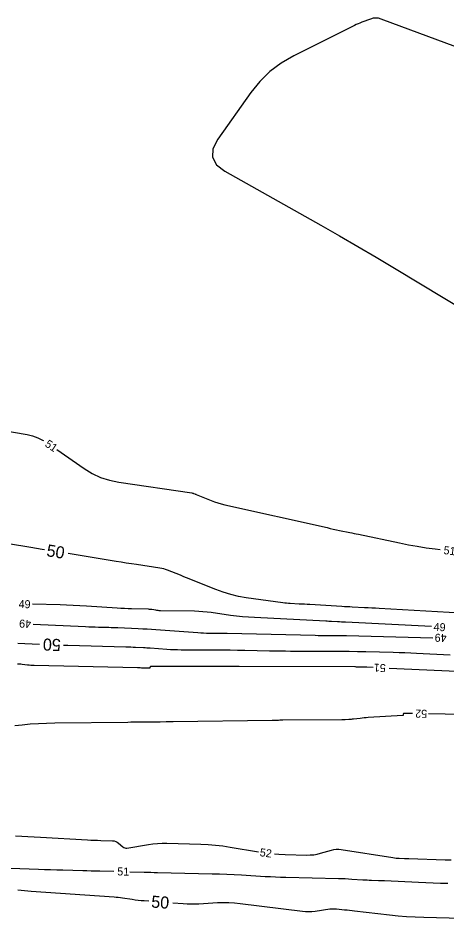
# Model space of a CAD drawing. Extents: x 2384780 to 2405861, y 547869 to 573706.
# Drawn here: x 2394515 to 2394622.3, y 552570.2 to 552795.3 of the extents above; entities that cross this region are included whole.
import ezdxf

# ---------------------------------------------------------------- set-up
doc = ezdxf.new("R2010")
doc.units = 0
doc.layers.add('Old_Level_60', color=7, linetype='Continuous')
doc.layers.add('Old_Level_61', color=7, linetype='Continuous')

msp = doc.modelspace()

# ---------------------------------------------------------------- linework, layer by layer
at = {"layer": 'Old_Level_60'}
for points in [[(2394626.69275, 552787.282), (2394605.78, 552795.059), (2394605.11225, 552795.24475), (2394604.445, 552795.30575), (2394603.778, 552795.242), (2394603.111, 552795.05325), (2394600.93325, 552794.233), (2394600.46925, 552794.05125), (2394600.01025, 552793.85775), (2394599.5565, 552793.65225), (2394599.108, 552793.43525), (2394583.921, 552785.84175), (2394580.81, 552784.0475), (2394577.9855, 552781.9185), (2394575.4475, 552779.45475), (2394573.196, 552776.65675), (2394564.90675, 552764.997), (2394563.6865, 552762.62325), (2394563.57875, 552760.499), (2394564.5835, 552758.624), (2394566.7005, 552756.9985)], [(2394566.7005, 552756.9985), (2394590.71975, 552743.514), (2394595.34975, 552740.8915), (2394599.959, 552738.23375), (2394604.548, 552735.541), (2394609.1165, 552732.81275), (2394627.805, 552721.55625), (2394629.11525, 552720.82), (2394630.46325, 552720.168), (2394631.84875, 552719.6), (2394633.27175, 552719.116), (2394639.3565, 552717.25075), (2394639.67675, 552717.18125), (2394639.99375, 552717.16925), (2394640.30775, 552717.215), (2394640.61875, 552717.31875), (2394641.6295, 552717.752), (2394641.84825, 552717.83625), (2394642.07125, 552717.904), (2394642.29875, 552717.95525), (2394642.53075, 552717.9895), (2394656.11125, 552719.4985)], [(2394510.887, 552692.32475), (2394517.266, 552691.1915), (2394518.60475, 552690.88), (2394519.88675, 552690.4315), (2394521.11225, 552689.8455), (2394521.34725, 552689.70025)], [(2394524.665, 552687.46775), (2394531.481, 552682.73675), (2394533.50275, 552681.49575), (2394535.62525, 552680.50975), (2394537.84825, 552679.77825), (2394540.17225, 552679.30175), (2394558.47075, 552676.6115), (2394558.57725, 552676.59275), (2394558.682, 552676.56775), (2394558.785, 552676.5365), (2394558.8865, 552676.49925), (2394559.215, 552676.367), (2394559.28525, 552676.33875), (2394559.35575, 552676.3105), (2394559.426, 552676.28225), (2394559.4965, 552676.254), (2394563.30375, 552674.723), (2394564.12475, 552674.412), (2394564.9565, 552674.135), (2394565.79875, 552673.892), (2394566.6515, 552673.683), (2394592.2715, 552667.9495), (2394593.04775, 552667.77725), (2394593.8245, 552667.6075), (2394594.60175, 552667.44025), (2394595.37975, 552667.2755), (2394597.92175, 552666.7415), (2394598.4665, 552666.62725), (2394599.01125, 552666.51275), (2394599.55575, 552666.3985), (2394600.1005, 552666.284), (2394610.3815, 552664.125), (2394612.5885, 552663.6855), (2394614.803, 552663.2925), (2394617.0255, 552662.94575), (2394619.2555, 552662.64525), (2394620.56425, 552662.483)], [(2394618.3965, 552643.225), (2394596.83675, 552644.2975), (2394596.3545, 552644.32225), (2394595.8725, 552644.348), (2394595.39025, 552644.375), (2394594.90825, 552644.40325), (2394593.33375, 552644.4975), (2394592.99625, 552644.51725), (2394592.659, 552644.53625), (2394592.3215, 552644.55425), (2394591.98375, 552644.5715), (2394574.1165, 552645.46475), (2394572.6195, 552645.5565), (2394571.12575, 552645.68175), (2394569.63525, 552645.84075), (2394568.14775, 552646.03325), (2394563.2945, 552646.717), (2394562.253, 552646.84725), (2394561.20925, 552646.9455), (2394560.163, 552647.01125), (2394559.114, 552647.045), (2394550.60425, 552647.1865), (2394550.30475, 552647.19725), (2394550.00625, 552647.21925), (2394549.709, 552647.25275), (2394549.41275, 552647.29775), (2394548.4465, 552647.46275), (2394548.23925, 552647.4945), (2394548.031, 552647.5185), (2394547.82225, 552647.53525), (2394547.61275, 552647.54425), (2394543.38225, 552647.65175), (2394542.476, 552647.6795), (2394541.57, 552647.717), (2394540.66475, 552647.76375), (2394539.75975, 552647.82), (2394532.07425, 552648.338), (2394530.427, 552648.44), (2394528.77875, 552648.52375), (2394527.12975, 552648.58925), (2394525.48, 552648.6365), (2394518.60375, 552648.79525)], [(2394518.7515, 552643.83625), (2394531.8845, 552643.2395), (2394532.6855, 552643.205), (2394533.4865, 552643.1745), (2394534.288, 552643.148), (2394535.08925, 552643.12525), (2394537.70775, 552643.05775), (2394538.26875, 552643.042), (2394538.8295, 552643.0235), (2394539.3905, 552643.00225), (2394539.95125, 552642.97825), (2394545.05075, 552642.74875), (2394546.14325, 552642.69575), (2394547.23525, 552642.63475), (2394548.32675, 552642.566), (2394549.418, 552642.4895), (2394559.92175, 552641.71525), (2394560.64975, 552641.668), (2394561.3785, 552641.63375), (2394562.1075, 552641.6125), (2394562.83725, 552641.604), (2394565.2215, 552641.59775), (2394565.73225, 552641.595), (2394566.24325, 552641.58975), (2394566.754, 552641.58175), (2394567.26475, 552641.57125), (2394589.25925, 552641.05875), (2394590.041, 552641.0425), (2394590.82275, 552641.03), (2394591.6045, 552641.02125), (2394592.38625, 552641.0165), (2394594.94025, 552641.00675), (2394595.4875, 552641.0035), (2394596.03475, 552640.99725), (2394596.582, 552640.98825), (2394597.12925, 552640.9765), (2394618.67625, 552640.4575)], [(2394603.80025, 552632.97875), (2394602.175, 552633.0545), (2394601.8775, 552633.0675), (2394601.58025, 552633.07875), (2394601.283, 552633.0885), (2394600.9855, 552633.0965), (2394600.0135, 552633.12), (2394599.80525, 552633.1245), (2394599.597, 552633.12775), (2394599.38875, 552633.13025), (2394599.1805, 552633.1315), (2394570.29525, 552633.24025), (2394570.24375, 552633.2405), (2394570.1925, 552633.241), (2394570.141, 552633.24175), (2394570.08975, 552633.243), (2394569.92175, 552633.24675), (2394569.88575, 552633.2475), (2394569.84975, 552633.24825), (2394569.81375, 552633.2485), (2394569.77775, 552633.24875), (2394565.56, 552633.26), (2394564.65625, 552633.262), (2394563.7525, 552633.26375), (2394562.84875, 552633.26475), (2394561.945, 552633.26525), (2394548.22, 552633.26925), (2394548.1595, 552633.26125), (2394548.10975, 552633.238), (2394548.071, 552633.199), (2394548.043, 552633.1445), (2394547.97025, 552632.941), (2394547.95075, 552632.903), (2394547.9235, 552632.876), (2394547.88875, 552632.85975), (2394547.84625, 552632.85475), (2394546.22425, 552632.87275), (2394545.87675, 552632.87725), (2394545.529, 552632.8825), (2394545.1815, 552632.889), (2394544.834, 552632.8965), (2394518.96975, 552633.49675), (2394518.558, 552633.51175), (2394518.147, 552633.537), (2394517.737, 552633.573), (2394517.3275, 552633.6195), (2394515.99175, 552633.78875), (2394515.70525, 552633.8215), (2394515.418, 552633.84675), (2394515.1305, 552633.86475), (2394514.84225, 552633.8755)], [(2394624.67, 552632.00675), (2394607.79575, 552632.79275)], [(2394613.6575, 552621.5015), (2394611.49025, 552621.5405), (2394611.421, 552621.53175), (2394611.371, 552621.50325), (2394611.34, 552621.4545), (2394611.32825, 552621.38575), (2394611.321, 552621.12825), (2394611.313, 552621.0795), (2394611.29125, 552621.04375), (2394611.25625, 552621.021), (2394611.208, 552621.011), (2394602.5165, 552620.473), (2394602.0255, 552620.43925), (2394601.53525, 552620.39925), (2394601.0455, 552620.3525), (2394600.55625, 552620.29925), (2394598.84775, 552620.102), (2394598.56075, 552620.0715), (2394598.2735, 552620.046), (2394597.98575, 552620.0255), (2394597.69775, 552620.01025), (2394596.75575, 552619.96825), (2394596.55375, 552619.96), (2394596.352, 552619.95375), (2394596.15, 552619.94925), (2394595.948, 552619.94675), (2394581.1965, 552619.81975), (2394580.935, 552619.8165), (2394580.6735, 552619.81125), (2394580.41225, 552619.80375), (2394580.15075, 552619.7945), (2394579.297, 552619.7605), (2394579.11425, 552619.75375), (2394578.93125, 552619.7485), (2394578.74825, 552619.74425), (2394578.565, 552619.7415), (2394553.79975, 552619.45125), (2394553.345, 552619.444), (2394552.8905, 552619.433), (2394552.436, 552619.41825), (2394551.98175, 552619.3995), (2394550.49775, 552619.33275), (2394550.17975, 552619.32025), (2394549.8615, 552619.3115), (2394549.5435, 552619.30675), (2394549.225, 552619.30575), (2394545.5675, 552619.315), (2394544.78375, 552619.31575), (2394544, 552619.3135), (2394543.21625, 552619.30825), (2394542.43275, 552619.30025), (2394524.16075, 552619.08), (2394522.111, 552619.033), (2394520.06375, 552618.94125), (2394518.019, 552618.80475), (2394515.97675, 552618.6235), (2394514.1435, 552618.44075)], [(2394634.31125, 552621.131), (2394617.657, 552621.42975)], [(2394514.3395, 552590.9), (2394515.9015, 552590.8175), (2394517.4635, 552590.73425), (2394519.02525, 552590.6505), (2394520.58725, 552590.56625), (2394532.34025, 552589.93025), (2394533.16475, 552589.88825), (2394533.9895, 552589.852), (2394534.8145, 552589.82125), (2394535.6395, 552589.79575), (2394538.637, 552589.714), (2394539.05025, 552589.66825), (2394539.4365, 552589.55425), (2394539.79575, 552589.37225), (2394540.128, 552589.122), (2394541.16875, 552588.19325), (2394541.40075, 552588.025), (2394541.65075, 552587.91875), (2394541.91875, 552587.874), (2394542.20475, 552587.89125), (2394547.55875, 552588.7615), (2394548.708, 552588.92075), (2394549.86075, 552589.0255), (2394551.01725, 552589.07575), (2394552.17725, 552589.0715), (2394560.72275, 552588.83975), (2394562.55075, 552588.75875), (2394564.37275, 552588.61475), (2394566.18875, 552588.408), (2394567.99875, 552588.13825), (2394575.1045, 552586.954)], [(2394579.0695, 552586.436), (2394580.2185, 552586.3465), (2394581.75575, 552586.28075), (2394587.18775, 552586.143), (2394588.06025, 552586.1535), (2394588.9245, 552586.23), (2394589.7805, 552586.37225), (2394590.628, 552586.58), (2394593.38275, 552587.36675), (2394593.975, 552587.5025), (2394594.5715, 552587.57225), (2394595.172, 552587.5765), (2394595.7765, 552587.51475), (2394608.746, 552585.49075), (2394609.13975, 552585.43525), (2394609.5345, 552585.39175), (2394609.9305, 552585.36), (2394610.32775, 552585.34025), (2394611.62675, 552585.295), (2394611.90525, 552585.28525), (2394612.18375, 552585.2755), (2394612.462, 552585.26575), (2394612.7405, 552585.256), (2394621.8255, 552584.939), (2394623.3085, 552584.918)], [(2394503.59025, 552583.1925), (2394520.07625, 552582.59975), (2394521.598, 552582.54675), (2394523.12, 552582.49675), (2394524.642, 552582.45025), (2394526.164, 552582.40675), (2394531.13625, 552582.26975), (2394532.20175, 552582.24125), (2394533.26725, 552582.2135), (2394534.33275, 552582.18725), (2394535.39825, 552582.162), (2394538.92825, 552582.08025)], [(2394542.927, 552581.979), (2394546.53925, 552581.8795), (2394547.36775, 552581.857), (2394548.1965, 552581.8355), (2394549.02525, 552581.815), (2394549.854, 552581.79525), (2394563.55625, 552581.47775), (2394565.3825, 552581.427), (2394567.208, 552581.3595), (2394569.03275, 552581.2755), (2394570.857, 552581.1745), (2394576.81475, 552580.81775), (2394578.0915, 552580.747), (2394579.369, 552580.68775), (2394580.64675, 552580.64025), (2394581.92525, 552580.60425), (2394595.10725, 552580.29225), (2394595.9365, 552580.2685), (2394596.76525, 552580.23625), (2394597.59375, 552580.1955), (2394598.42175, 552580.14625), (2394601.2195, 552579.96575), (2394601.7525, 552579.9335), (2394602.28575, 552579.90525), (2394602.819, 552579.88125), (2394603.35275, 552579.8615), (2394605.096, 552579.80375), (2394605.4695, 552579.791), (2394605.843, 552579.77675), (2394606.2165, 552579.7615), (2394606.59, 552579.74525), (2394615.1295, 552579.35825), (2394616.9595, 552579.27825), (2394618.78975, 552579.2035), (2394620.62025, 552579.13425), (2394622.45075, 552579.0705)]]:
    msp.add_lwpolyline(points, dxfattribs=at)
at = {"layer": 'Old_Level_61'}
for points in [[(2394521.55875, 552662.44), (2394521.002, 552662.531), (2394519.57075, 552662.76475), (2394518.1395, 552662.99875), (2394516.708, 552663.23275), (2394512.0325, 552663.997)], [(2394625.7295, 552646.55), (2394605.2975, 552647.751), (2394604.372, 552647.80425), (2394603.44675, 552647.8555), (2394602.52125, 552647.90475), (2394601.59575, 552647.95175), (2394598.57175, 552648.10225), (2394597.924, 552648.13525), (2394597.276, 552648.17), (2394596.62825, 552648.20625), (2394595.98075, 552648.24425), (2394587.9485, 552648.725), (2394587.277, 552648.76425), (2394586.6055, 552648.802), (2394585.934, 552648.838), (2394585.26225, 552648.8725), (2394583.06775, 552648.98225), (2394582.598, 552649.011), (2394582.12925, 552649.05025), (2394581.6615, 552649.10025), (2394581.19475, 552649.1605), (2394572.039, 552650.45025), (2394570.0925, 552650.7845), (2394568.17675, 552651.2345), (2394566.29225, 552651.8), (2394564.4385, 552652.4815), (2394557.1115, 552655.4275), (2394556.456, 552655.691), (2394555.80075, 552655.95475), (2394555.1455, 552656.21825), (2394554.49, 552656.48175), (2394552.34925, 552657.3425), (2394551.88675, 552657.51275), (2394551.4165, 552657.65525), (2394550.93875, 552657.76925), (2394550.4535, 552657.85525), (2394544.57025, 552658.72025), (2394543.31, 552658.908), (2394542.05075, 552659.101), (2394540.792, 552659.299), (2394539.534, 552659.502), (2394527.48025, 552661.472)], [(2394514.90375, 552639.06375), (2394516.677, 552638.9875), (2394520.307, 552638.8225)], [(2394526.302, 552638.57925), (2394527.43625, 552638.54725), (2394541.957, 552638.17275), (2394542.56275, 552638.1555), (2394543.1685, 552638.1355), (2394543.77425, 552638.11275), (2394544.37975, 552638.087), (2394546.3575, 552637.998), (2394546.78125, 552637.97725), (2394547.205, 552637.95375), (2394547.62825, 552637.927), (2394548.0515, 552637.89725), (2394552.2125, 552637.59075), (2394553.10425, 552637.53275), (2394553.997, 552637.49075), (2394554.89, 552637.46475), (2394555.78375, 552637.4545), (2394564.36775, 552637.4315), (2394566.207, 552637.422), (2394568.04625, 552637.40275), (2394569.88525, 552637.37425), (2394571.72425, 552637.336), (2394577.8725, 552637.19275), (2394579.19, 552637.16525), (2394580.50775, 552637.14425), (2394581.82525, 552637.12975), (2394583.14325, 552637.1215), (2394593.641, 552637.082), (2394595.7285, 552637.069), (2394597.81575, 552637.04525), (2394599.90275, 552637.01075), (2394601.98975, 552636.96575), (2394608.807, 552636.80175), (2394610.26775, 552636.76225), (2394611.728, 552636.715), (2394613.18825, 552636.65925), (2394614.648, 552636.59525), (2394623.074, 552636.203)], [(2394547.68025, 552574.57675), (2394546.5175, 552574.66375), (2394545.7655, 552574.727), (2394545.015, 552574.80425), (2394544.26625, 552574.89525), (2394543.51875, 552575), (2394541.08025, 552575.36525), (2394540.557, 552575.4385), (2394540.03275, 552575.50125), (2394539.50725, 552575.554), (2394538.98075, 552575.5965), (2394518.29075, 552577.05875), (2394517.45175, 552577.12475), (2394516.61425, 552577.204), (2394515.778, 552577.29625), (2394514.943, 552577.40175)], [(2394629.10575, 552570.16125), (2394616.43925, 552570.51425), (2394614.28975, 552570.5975), (2394612.144, 552570.727), (2394610.00125, 552570.903), (2394607.86175, 552571.12525), (2394599.11525, 552572.13025), (2394598.5005, 552572.20025), (2394597.88575, 552572.26875), (2394597.2705, 552572.33625), (2394596.65525, 552572.40225), (2394594.6455, 552572.61575), (2394594.215, 552572.64825), (2394593.785, 552572.65425), (2394593.3555, 552572.6335), (2394592.92625, 552572.58625), (2394589.246, 552572.066), (2394588.457, 552571.98075), (2394587.66775, 552571.948), (2394586.878, 552571.96775), (2394586.08775, 552572.04), (2394570.5535, 552573.975), (2394569.137, 552574.11925), (2394567.71825, 552574.199), (2394566.29725, 552574.2145), (2394564.87425, 552574.16575), (2394560.22225, 552573.901), (2394559.2255, 552573.86075), (2394558.229, 552573.85325), (2394557.233, 552573.8785), (2394556.237, 552573.9365), (2394553.6635, 552574.12925)]]:
    msp.add_lwpolyline(points, dxfattribs=at)

# ---------------------------------------------------------------- texts
at = {"layer": 'Old_Level_60'}
for s, rotation, p in [('51', 326.0646361, (2394521.52325, 552688.4115)), ('51', 352.9284167, (2394621.30075, 552661.384)), ('49', 358.6741722, (2394515.10125, 552647.876)), ('49', 177.397775, (2394518.2775, 552644.859)), ('49', 356.8190222, (2394618.86025, 552642.20325)), ('49', 178.3555139, (2394622.184, 552641.3665)), ('51', 177.3333639, (2394606.977, 552633.832)), ('52', 178.9719722, (2394617.30475, 552622.43625)), ('52', 352.5563472, (2394575.3355, 552585.87)), ('51', 358.5508917, (2394539.769, 552581.06125))]:
    msp.add_text(s, height=2, rotation=rotation, dxfattribs=at).set_placement(p)
at = {"layer": 'Old_Level_61'}
for rotation, p in [(350.7173778, (2394521.9465, 552660.8565)), (177.6774278, (2394525.725, 552640.0915)), (355.721475, (2394548.2045, 552573.03325))]:
    msp.add_text('50', height=3, rotation=rotation, dxfattribs=at).set_placement(p)

doc.saveas('drawing.dxf')
